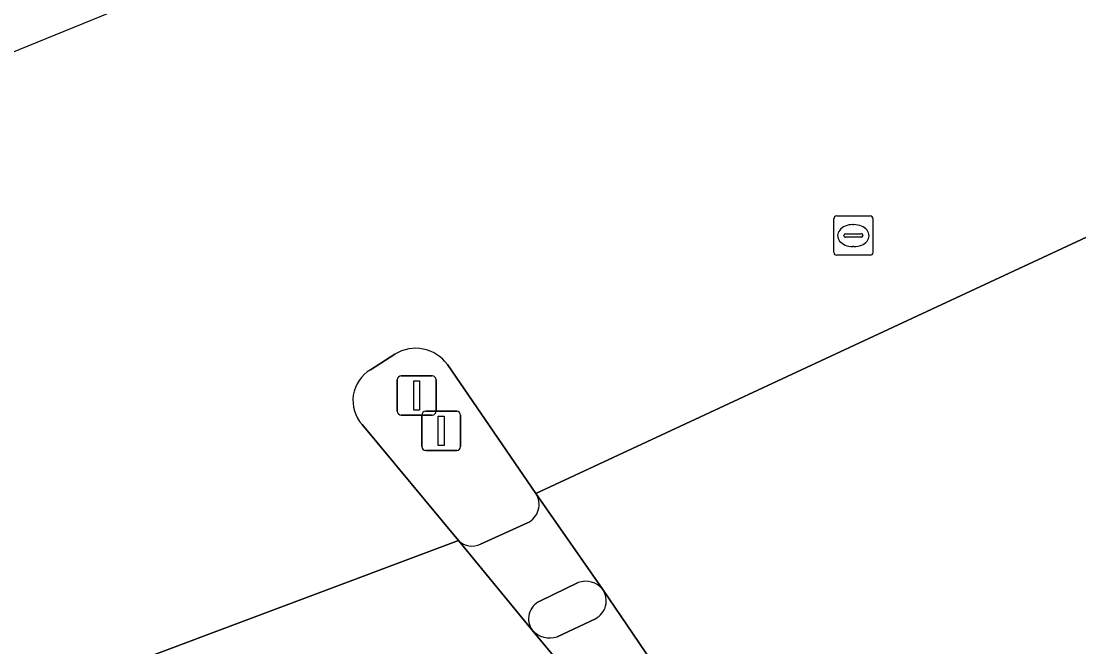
# Model space of a CAD drawing. Extents: x 157692 to 159674, y 381452 to 383291.
# Drawn here: x 157779.61 to 157806.58, y 383081.19 to 383097.15 of the extents above; entities that cross this region are included whole.
import ezdxf

# ---------------------------------------------------------------- set-up
doc = ezdxf.new("R2010")
doc.units = 0
for name, color, linetype in [('IMGEO_Fietspad_open', 7, 'Continuous'), ('IMGEO_Lichtmast', 7, 'Continuous'), ('IMGEO_Rijbaan_lokaal_gesloten', 7, 'Continuous'), ('IMGEO_Rijbaan_regionaal_gesloten', 7, 'Continuous'), ('IMGEO_Rioolput', 7, 'Continuous'), ('IMGEO_Verkeerseiland_open', 7, 'Continuous'), ('IMGEO_Verkeersregelinstallatiepaal', 7, 'Continuous')]:
    doc.layers.add(name, color=color, linetype=linetype)

msp = doc.modelspace()

# ---------------------------------------------------------------- linework, layer by layer
at = {"layer": 'IMGEO_Fietspad_open'}
for points in [[(157794.442, 383082.645), (157792.737, 383085.096)], [(157792.519, 383084.348), (157791.322, 383083.807)], [(157790.762, 383083.894), (157792.641, 383081.608)], [(157792.835, 383082.351), (157793.813, 383082.823)], [(157795.986, 383080.373), (157794.442, 383082.645)], [(157794.254, 383081.903), (157793.277, 383081.44)], [(157792.641, 383081.608), (157794.547, 383079.323)]]:
    msp.add_lwpolyline(points, dxfattribs=at)
for centre, radius, start, end in [((157792.296, 383084.819), 0.521, 295.37, 32.1332), ((157791.1, 383084.223), 0.471, 224.2114, 298.1271), ((157794.005, 383082.3), 0.557, 38.2923, 110.1059), ((157794.014, 383082.359), 0.515, 297.8167, 33.7478), ((157793.042, 383081.9), 0.496, 114.6339, 216.0992), ((157793.095, 383082.04), 0.627, 223.5795, 286.8269)]:
    msp.add_arc(centre, radius, start, end, dxfattribs=at)
at = {"layer": 'IMGEO_Lichtmast'}
for p, q in [((157789.925, 383087.194), (157790.715, 383087.194)), ((157790.715, 383087.194), (157789.925, 383087.194)), ((157789.825, 383086.294), (157789.825, 383087.094)), ((157789.825, 383087.094), (157789.825, 383086.294)), ((157790.815, 383087.094), (157790.815, 383086.294)), ((157790.815, 383086.294), (157790.815, 383087.094)), ((157790.715, 383086.194), (157789.925, 383086.194)), ((157789.925, 383086.194), (157790.715, 383086.194))]:
    msp.add_line(p, q, dxfattribs=at)
msp.add_lwpolyline([(157790.245, 383087.069), (157790.395, 383087.069), (157790.395, 383086.319), (157790.245, 383086.319), (157790.245, 383087.069)], dxfattribs=at)
for centre, start, end in [((157789.925, 383087.094), 90, 180), ((157789.925, 383087.094), 90, 180), ((157790.715, 383087.094), 0, 90), ((157790.715, 383087.094), 360, 90), ((157789.925, 383086.294), 180, 270), ((157789.925, 383086.294), 180, 270), ((157790.715, 383086.294), 270, 0), ((157790.715, 383086.294), 270, 0)]:
    msp.add_arc(centre, 0.1, start, end, dxfattribs=at)
at = {"layer": 'IMGEO_Rijbaan_lokaal_gesloten'}
for points in [[(157807.637, 383092.031), (157792.737, 383085.096), (157794.442, 383082.645), (157795.986, 383080.373), (157796.144, 383080.195), (157798.042, 383077.408), (157799.614, 383075.041)], [(157798.834, 383074.396), (157796.864, 383076.658), (157794.647, 383079.208), (157794.547, 383079.323), (157792.641, 383081.608), (157790.762, 383083.894), (157781.834, 383080.548)]]:
    msp.add_lwpolyline(points, dxfattribs=at)
at = {"layer": 'IMGEO_Rijbaan_regionaal_gesloten'}
for points in [[(157790.079, 383102.361), (157781.889, 383097.362), (157771.793, 383093.257), (157772.704, 383091.289), (157778.17, 383093.772)], [(157790.477, 383088.386), (157792.737, 383085.096), (157807.637, 383092.031), (157808.011, 383093.228)], [(157788.515, 383088.254), (157789.137, 383088.65)], [(157779.939, 383080.893), (157781.834, 383080.548), (157790.762, 383083.894), (157788.303, 383086.855)]]:
    msp.add_lwpolyline(points, dxfattribs=at)
for centre, radius, start, end in [((157789.666, 383087.803), 0.998, 35.7007, 122.0086), ((157788.985, 383087.467), 0.917, 120.8607, 221.9056)]:
    msp.add_arc(centre, radius, start, end, dxfattribs=at)
at = {"layer": 'IMGEO_Rioolput'}
for p, q in [((157800.33, 383091.249), (157800.33, 383092.101)), ((157800.405, 383092.175), (157801.257, 383092.175)), ((157801.331, 383092.101), (157801.331, 383091.249)), ((157800.818, 383091.955), (157800.843, 383091.955)), ((157800.589, 383091.669), (157800.589, 383091.681)), ((157801.027, 383091.632), (157800.629, 383091.632)), ((157800.632, 383091.718), (157801.03, 383091.718)), ((157801.073, 383091.681), (157801.073, 383091.669)), ((157800.841, 383091.395), (157800.816, 383091.395)), ((157801.257, 383091.175), (157800.405, 383091.175))]:
    msp.add_line(p, q, dxfattribs=at)
for points in [[(157800.33, 383091.249), (157800.33, 383092.101)], [(157800.405, 383092.175), (157801.257, 383092.175)], [(157801.331, 383092.101), (157801.331, 383091.249)], [(157801.257, 383091.175), (157800.405, 383091.175)]]:
    msp.add_lwpolyline(points, dxfattribs=at)
for centre, radius, start, end in [((157800.407, 383092.099), 0.0765, 91.552, 178.448), ((157800.407, 383092.099), 0.0765, 91.552, 178.448), ((157801.255, 383092.099), 0.0765, 1.552, 88.448), ((157801.255, 383092.099), 0.0765, 1.552, 88.448), ((157800.629, 383091.678), 0.0403, 85.8775, 175.7526), ((157800.626, 383091.668), 0.0366, 178.938, 274.7102), ((157801.03, 383091.675), 0.043, 264.8664, 352.4533), ((157801.034, 383091.68), 0.0386, 1.7309, 96.639), ((157800.407, 383091.251), 0.0765, 181.552, 268.448), ((157800.407, 383091.251), 0.0765, 181.552, 268.448), ((157801.255, 383091.251), 0.0765, 271.552, 358.448), ((157801.255, 383091.251), 0.0765, 271.552, 358.448)]:
    msp.add_arc(centre, radius, start, end, dxfattribs=at)
for centre, major_axis, ratio, start_param, end_param in [((157800.817, 383091.675), (-0.387, 0.002), 0.722429, 4.712389, 7.853982), ((157800.842, 383091.675), (-0.39, 0.002), 0.717154, 1.570796, 4.712389)]:
    msp.add_ellipse(centre, major_axis=major_axis, ratio=ratio, start_param=start_param, end_param=end_param, dxfattribs=at)
at = {"layer": 'IMGEO_Verkeerseiland_open'}
for points in [[(157789.137, 383088.65), (157788.515, 383088.254)], [(157792.737, 383085.096), (157790.477, 383088.386)], [(157788.303, 383086.855), (157790.762, 383083.894)], [(157791.322, 383083.807), (157792.519, 383084.348)], [(157793.813, 383082.823), (157792.835, 383082.351)], [(157793.277, 383081.44), (157794.254, 383081.903)]]:
    msp.add_lwpolyline(points, dxfattribs=at)
for centre, radius, start, end in [((157789.666, 383087.803), 0.998, 35.7007, 122.0086), ((157788.985, 383087.467), 0.917, 120.8607, 221.9056), ((157792.296, 383084.819), 0.521, 295.37, 32.1332), ((157791.1, 383084.223), 0.471, 224.2114, 298.1271), ((157794.005, 383082.3), 0.557, 38.2923, 110.1059), ((157794.014, 383082.359), 0.515, 297.8167, 33.7478), ((157793.042, 383081.9), 0.496, 114.6339, 216.0992), ((157793.095, 383082.04), 0.627, 223.5795, 286.8269)]:
    msp.add_arc(centre, radius, start, end, dxfattribs=at)
at = {"layer": 'IMGEO_Verkeersregelinstallatiepaal'}
for p, q in [((157789.2, 383087.197), (157789.2, 383087.997)), ((157789.2, 383087.997), (157789.2, 383087.197)), ((157789.3, 383088.097), (157790.09, 383088.097)), ((157790.09, 383088.097), (157789.3, 383088.097)), ((157790.19, 383087.997), (157790.19, 383087.197)), ((157790.19, 383087.197), (157790.19, 383087.997)), ((157790.09, 383087.097), (157789.3, 383087.097)), ((157789.3, 383087.097), (157790.09, 383087.097))]:
    msp.add_line(p, q, dxfattribs=at)
msp.add_lwpolyline([(157789.62, 383087.972), (157789.77, 383087.972), (157789.77, 383087.222), (157789.62, 383087.222), (157789.62, 383087.972)], dxfattribs=at)
for centre, start, end in [((157789.3, 383087.997), 90, 180), ((157789.3, 383087.997), 90, 180), ((157790.09, 383087.997), 0, 90), ((157790.09, 383087.997), 360, 90), ((157789.3, 383087.197), 180, 270), ((157789.3, 383087.197), 180, 270), ((157790.09, 383087.197), 270, 0), ((157790.09, 383087.197), 270, 0)]:
    msp.add_arc(centre, 0.1, start, end, dxfattribs=at)

doc.saveas('drawing.dxf')
